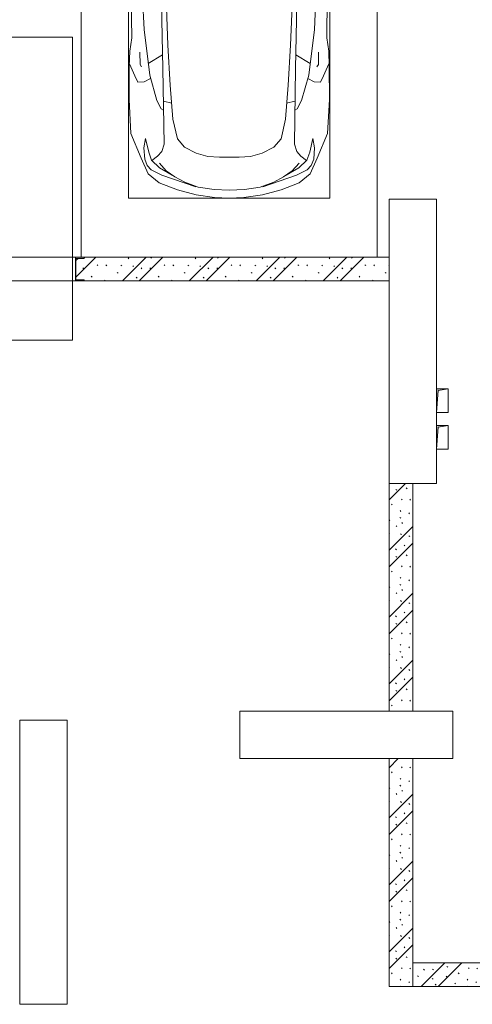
# Model space of a CAD drawing. Header units: millimetres. Extents: x -32229 to 291619, y -13689 to 125138.
# Tile 472 of 565: x 78885 to 82708, y 81350 to 89667. Entities that reach past the tile are written whole.
import ezdxf

# ---------------------------------------------------------------- set-up
doc = ezdxf.new("R2010")
doc.units = ezdxf.units.MM
for name, color, linetype, lineweight in [('A-DETL-GENF-OTLN', 7, 'Continuous', 18), ('A-DOOR-____-OTLN', 7, 'Continuous', 18), ('A-FLOR-____-OTLN', 7, 'Continuous', 18), ('A-WALL-____-PATT', 7, 'Continuous', 40), ('C-PRKG-____-OTLN', 7, 'Continuous', 18), ('I-WALL-____-MCUT', 7, 'Continuous', 40), ('M-EQPM-____-OTLN', 7, 'Continuous', 18), ('S-COLS-____-MCUT', 7, 'Continuous', 40), ('S-COLS-____-OTLN', 7, 'Continuous', 18)]:
    doc.layers.add(name, color=color, linetype=linetype, lineweight=lineweight)
pattern_1 = [(135, (300.56, 377.28), (-565.6854, 6e-14), [10, -790]), (135, (349.8, 474.73), (-565.6854, 6e-14), [10, -790]), (135, (423.93, 473.06), (-565.6854, 6e-14), [10, -790]), (135, (229.92, 447.9), (-565.6854, 6e-14), [10, -790]), (135, (155.08, 447.9), (-565.6854, 6e-14), [10, -790]), (135, (114.9, 369.03), (-565.6854, 6e-14), [10, -790]), (135, (132.43, 285.8), (-565.6854, 6e-14), [10, -790]), (135, (214.66, 322), (-565.6854, 6e-14), [10, -790]), (135, (198.16, 261.88), (-565.6854, 6e-14), [10, -790]), (135, (45.2, 272.9), (-565.6854, 6e-14), [10, -790]), (135, (42.32, 336.16), (-565.6854, 6e-14), [10, -790]), (135, (92.26, 192.24), (-565.6854, 6e-14), [10, -790]), (135, (7.07, 149.2), (-565.6854, 6e-14), [10, -790]), (135, (80.6, 95.1), (-565.6854, 6e-14), [10, -790]), (135, (79.53, 36.94), (-565.6854, 6e-14), [10, -790]), (135, (153.87, 74.56), (-565.6854, 6e-14), [10, -790]), (135, (228.35, 124.8), (-565.6854, 6e-14), [10, -790]), (135, (279.75, 180.4), (-565.6854, 6e-14), [10, -790]), (135, (282.9, 31.63), (-565.6854, 6e-14), [10, -790]), (135, (377.38, 53.45), (-565.6854, 6e-14), [10, -790]), (135, (352.28, 102.7), (-565.6854, 6e-14), [10, -790]), (135, (354.05, 0), (-565.6854, 6e-14), [10, -790]), (135, (553.23, 16.45), (-565.6854, 6e-14), [10, -790]), (135, (542.38, 63.45), (-565.6854, 6e-14), [10, -790]), (135, (536.58, 239.3), (-565.6854, 6e-14), [10, -790]), (135, (475.85, 203.9), (-565.6854, 6e-14), [10, -790]), (135, (475.85, 316.54), (-565.6854, 6e-14), [10, -790]), (135, (520.8, 408.7), (-565.6854, 6e-14), [10, -790]), (135, (551.1, 470.8), (-565.6854, 6e-14), [10, -790]), (135, (235.25, 537.93), (-565.6854, 6e-14), [10, -790]), (135, (407.25, 547.65), (-565.6854, 6e-14), [10, -790]), (135, (94.5, 558.6), (-565.6854, 6e-14), [10, -790]), (135, (46.4, 532.3), (-565.6854, 6e-14), [10, -790]), (135, (85.56, 465.04), (-565.6854, 6e-14), [10, -790]), (135, (355.53, 181.14), (-565.6854, 6e-14), [10, -790]), (135, (362.23, 243.6), (-565.6854, 6e-14), [10, -790]), (135, (413.45, 344.1), (-565.6854, 6e-14), [10, -790]), (135, (286.3, 273.25), (-565.6854, 6e-14), [10, -790]), (135, (423.02, 263.72), (-565.6854, 6e-14), [10, -790]), (135, (162.94, 190.2), (-565.6854, 6e-14), [10, -790]), (135, (470.25, 120.93), (-565.6854, 6e-14), [10, -790]), (135, (484.48, 9.78), (-565.6854, 6e-14), [10, -790]), (45, (0, 212.13), (-565.6854, 0), []), (45, (212.13, 0), (-565.6854, 0), []), (45, (353.55, 0), (-565.6854, 0), []), (45, (0, 353.55), (-565.6854, 0), [])]

# ---------------------------------------------------------------- blocks, each defined once
blk = doc.blocks.new('АР-Ворота сборка - Ворота секционные_3500х2600 _h_-1815922--02 ЭМ')
at = {"layer": 'A-DOOR-____-OTLN', "color": 253, "lineweight": 5, "true_color": 0xaaaaaa}
for p, q in [((1875, 1958.8), (-1625, 1958.8)), ((-1625, 1958.8), (-1625, -600)), ((1875, -600), (1875, 1958.8)), ((-1625, -100), (1875, -100)), ((-1625, -600), (1875, -600))]:
    blk.add_line(p, q, dxfattribs=at)
blk = doc.blocks.new('АР_Машиноместо - 5300x2500_С-2205627--02 ЭМ')
at = {"layer": 'A-DETL-GENF-OTLN', "color": 253, "lineweight": 13, "true_color": 0xaaaaaa}
for p, q in [((861.8, -571.6), (701.8, -640.4)), ((1052.6, -517.5), (861.8, -571.6)), ((1165.1, -503.1), (1052.6, -517.5)), ((1250, -581.6), (1148.8, -583)), ((1250, -500), (1165.1, -503.1)), ((1250, -500), (1334.9, -503.1)), ((1250, -581.6), (1351.2, -583)), ((1334.9, -503.1), (1447.4, -517.5)), ((1447.4, -517.5), (1638.2, -571.6)), ((1638.2, -571.6), (1798.2, -640.4)), ((701.8, -640.4), (584.4, -714.6)), ((824.6, -660.9), (703.5, -696.4)), ((804.5, -715.7), (824.6, -660.9)), ((941.4, -642.2), (881.5, -691.6)), ((1050.7, -599.4), (941.4, -642.2)), ((1148.8, -583), (1050.7, -599.4)), ((1351.2, -583), (1449.3, -599.4)), ((1449.3, -599.4), (1558.6, -642.2)), ((1558.6, -642.2), (1618.5, -691.6)), ((1695.5, -715.7), (1675.4, -660.9)), ((1675.4, -660.9), (1796.5, -696.4)), ((1798.2, -640.4), (1915.6, -714.6)), ((584.4, -714.6), (489, -795.6)), ((616.5, -746.4), (550, -812.3)), ((703.5, -696.4), (616.5, -746.4)), ((737.5, -778.3), (804.5, -715.7)), ((881.5, -691.6), (809.1, -809.4)), ((888.4, -685.9), (815.2, -686.6)), ((1611.6, -685.9), (1684.8, -686.6)), ((1618.5, -691.6), (1690.9, -809.4)), ((1762.5, -778.3), (1695.5, -715.7)), ((1796.5, -696.4), (1883.5, -746.4)), ((1883.5, -746.4), (1950, -812.3)), ((1915.6, -714.6), (2011, -795.6)), ((489, -795.6), (445.9, -853.1)), ((550, -812.3), (519.1, -851.5)), ((677.4, -843.7), (737.5, -778.3)), ((809.1, -809.4), (749.2, -950.3)), ((1690.9, -809.4), (1750.8, -950.3)), ((1822.6, -843.7), (1762.5, -778.3)), ((1950, -812.3), (1980.9, -851.5)), ((2011, -795.6), (2054.1, -853.1)), ((420.9, -910.7), (409.5, -1087)), ((445.9, -853.1), (420.9, -910.7)), ((519.1, -851.5), (505.7, -920)), ((639.1, -920), (677.4, -843.7)), ((1860.9, -920), (1822.6, -843.7)), ((1980.9, -851.5), (1994.3, -920)), ((2054.1, -853.1), (2079.1, -910.7)), ((2079.1, -910.7), (2090.5, -1087)), ((505.7, -920), (510.2, -1018.7)), ((603.4, -1004.8), (639.1, -920)), ((749.2, -950.3), (687.4, -1141)), ((1750.8, -950.3), (1812.6, -1141)), ((1896.6, -1004.8), (1860.9, -920)), ((1994.3, -920), (1989.8, -1018.7)), ((510.2, -1018.7), (521.5, -1074.5)), ((521.5, -1074.5), (548.5, -1076.2)), ((548.5, -1076.2), (603.4, -1004.8)), ((1951.5, -1076.2), (1896.6, -1004.8)), ((1978.5, -1074.5), (1951.5, -1076.2)), ((1989.8, -1018.7), (1978.5, -1074.5)), ((409.5, -1087), (410.6, -1634.2)), ((687.4, -1141), (615.4, -1410.3)), ((1812.6, -1141), (1884.6, -1410.3)), ((2090.5, -1087), (2089.4, -1634.2)), ((615.4, -1410.3), (589.4, -1615.5)), ((1884.6, -1410.3), (1910.6, -1615.5)), ((852.8, -1499), (1016.6, -1459.9)), ((1016.6, -1459.9), (1146.9, -1439.4)), ((1146.9, -1439.4), (1250, -1434.1)), ((1353.1, -1439.4), (1250, -1434.1)), ((1483.4, -1459.9), (1353.1, -1439.4)), ((1647.2, -1499), (1483.4, -1459.9)), ((590.4, -1624.3), (703.6, -1557.1)), ((703.6, -1557.1), (852.8, -1499)), ((1796.4, -1557.1), (1647.2, -1499)), ((1909.6, -1624.3), (1796.4, -1557.1)), ((410.6, -1634.2), (426.5, -1730.9)), ((546.5, -1642.6), (530.6, -1857.6)), ((589.4, -1615.5), (595.8, -1824.8)), ((1910.6, -1615.5), (1904.2, -1824.8)), ((1953.5, -1642.6), (1969.4, -1857.6)), ((2089.4, -1634.2), (2073.5, -1730.9)), ((426.5, -1730.9), (427.5, -1943)), ((540.9, -1993.7), (539.8, -1733.1)), ((1959.1, -1993.7), (1960.2, -1733.1)), ((2073.5, -1730.9), (2072.5, -1943)), ((495, -1765.3), (426.6, -1753.4)), ((533.6, -1816.8), (495, -1765.3)), ((597, -2231), (535, -1798.3)), ((595.8, -1824.8), (644.6, -2191.8)), ((1904.2, -1824.8), (1855.4, -2191.8)), ((1903, -2231), (1965, -1798.3)), ((1966.4, -1816.8), (2005, -1765.3)), ((2005, -1765.3), (2073.4, -1753.4)), ((500.6, -1894.5), (357.8, -1990.1)), ((530.6, -1857.6), (500.6, -1894.5)), ((1969.4, -1857.6), (1999.4, -1894.5)), ((1999.4, -1894.5), (2142.2, -1990.1)), ((357.8, -1990.1), (309.5, -2036.1)), ((479.9, -2052.9), (471, -1914.3)), ((540.9, -1993.7), (476.3, -1997.9)), ((505.9, -1996), (500, -2210.1)), ((1959.1, -1993.7), (2023.7, -1997.9)), ((1994.1, -1996), (2000, -2210.1)), ((2020.1, -2052.9), (2029, -1914.3)), ((2142.2, -1990.1), (2190.5, -2036.1)), ((309.5, -2036.1), (296.8, -2079.9)), ((301.4, -2130.5), (479.9, -2052.9)), ((432.3, -2119.9), (430.7, -2073.9)), ((2198.6, -2130.5), (2020.1, -2052.9)), ((2067.7, -2119.9), (2069.3, -2073.9)), ((2190.5, -2036.1), (2203.2, -2079.9)), ((296.8, -2079.9), (301.4, -2130.5)), ((428.2, -2308.5), (432.3, -2119.9)), ((2071.8, -2308.5), (2067.7, -2119.9)), ((2203.2, -2079.9), (2198.6, -2130.5)), ((500, -2210.1), (495.7, -2532.3)), ((636.6, -2526.5), (597, -2231)), ((644.6, -2191.8), (684.2, -2522.3)), ((1855.4, -2191.8), (1815.8, -2522.3)), ((1863.4, -2526.5), (1903, -2231)), ((2000, -2210.1), (2004.3, -2532.3)), ((417.5, -2723), (428.2, -2308.5)), ((2082.5, -2723), (2071.8, -2308.5)), ((495.7, -2532.3), (501.4, -2789.7)), ((636.6, -2526.5), (665.8, -2867.4)), ((684.2, -2522.3), (704.9, -2775.5)), ((1815.8, -2522.3), (1795.1, -2775.5)), ((1863.4, -2526.5), (1834.2, -2867.4)), ((2004.3, -2532.3), (1998.6, -2789.7)), ((447.8, -2638.7), (447.8, -2733.7)), ((2052.2, -2638.7), (2052.2, -2733.7)), ((426.5, -3446.8), (417.5, -2723)), ((447.8, -2733.7), (459.7, -2756.2)), ((2052.2, -2733.7), (2040.3, -2756.2)), ((2073.5, -3446.8), (2082.5, -2723)), ((505.1, -2846.9), (420.9, -2813.3)), ((501.4, -2789.7), (530.9, -3374.8)), ((704.9, -2775.5), (731.2, -3507.6)), ((1795.1, -2775.5), (1768.8, -3507.6)), ((1998.6, -2789.7), (1969.1, -3374.8)), ((1994.9, -2846.9), (2079.1, -2813.3)), ((665.8, -2867.4), (505.1, -2846.9)), ((665.6, -2864.6), (678.7, -3159.5)), ((1834.4, -2864.6), (1821.3, -3159.5)), ((1834.2, -2867.4), (1994.9, -2846.9)), ((678.7, -3159.5), (689.3, -3705.5)), ((1821.3, -3159.5), (1810.7, -3705.5)), ((530.9, -3374.8), (578.7, -3762.9)), ((1969.1, -3374.8), (1921.3, -3762.9)), ((409.5, -3560), (426.5, -3446.8)), ((2090.5, -3560), (2073.5, -3446.8)), ((405.6, -3688.5), (409.5, -3560)), ((495.5, -3566.1), (496.8, -3671.6)), ((731.2, -3507.6), (752.2, -3845.6)), ((1768.8, -3507.6), (1747.8, -3845.6)), ((2004.5, -3566.1), (2003.2, -3671.6)), ((2094.4, -3688.5), (2090.5, -3560)), ((687.1, -3588.8), (566.5, -3663.9)), ((1812.9, -3588.8), (1933.5, -3663.9)), ((403.4, -3968), (405.6, -3688.5)), ((408.2, -3667), (453.1, -3766.3)), ((496.8, -3671.6), (510.1, -3691.5)), ((689.3, -3705.5), (699.7, -4345.5)), ((1810.7, -3705.5), (1800.3, -4345.5)), ((2003.2, -3671.6), (1989.9, -3691.5)), ((2091.8, -3667), (2046.9, -3766.3)), ((2096.6, -3968), (2094.4, -3688.5)), ((453.1, -3766.3), (478.4, -3819.3)), ((478.4, -3819.3), (532.5, -3818.1)), ((532.5, -3818.1), (585.5, -3790.5)), ((578.7, -3762.9), (638.7, -3975.4)), ((1921.3, -3762.9), (1861.3, -3975.4)), ((1967.5, -3818.1), (1914.5, -3790.5)), ((2021.6, -3819.3), (1967.5, -3818.1)), ((2046.9, -3766.3), (2021.6, -3819.3)), ((752.2, -3845.6), (774.4, -4132.9)), ((1747.8, -3845.6), (1725.6, -4132.9)), ((419.6, -4254.2), (403.4, -3968)), ((638.7, -3975.4), (675.2, -4045.5)), ((1861.3, -3975.4), (1824.8, -4045.5)), ((2080.4, -4254.2), (2096.6, -3968)), ((675.2, -4045.5), (694.6, -4057.6)), ((1824.8, -4045.5), (1805.4, -4057.6)), ((774.4, -4132.9), (812.5, -4298.9)), ((1725.6, -4132.9), (1687.5, -4298.9)), ((507.1, -4462.6), (419.6, -4254.2)), ((543.7, -4295.1), (528.4, -4374.7)), ((569.5, -4413.1), (543.7, -4295.1)), ((812.5, -4298.9), (872.7, -4370.2)), ((1687.5, -4298.9), (1627.3, -4370.2)), ((1930.5, -4413.1), (1956.3, -4295.1)), ((1956.3, -4295.1), (1971.6, -4374.7)), ((1992.9, -4462.6), (2080.4, -4254.2)), ((528.4, -4374.7), (536.4, -4471.4)), ((679.6, -4406.3), (645, -4445.5)), ((699.7, -4345.5), (679.6, -4406.3)), ((872.7, -4370.2), (970.5, -4419.3)), ((1627.3, -4370.2), (1529.5, -4419.3)), ((1800.3, -4345.5), (1820.4, -4406.3)), ((1820.4, -4406.3), (1855, -4445.5)), ((1971.6, -4374.7), (1963.6, -4471.4)), ((565.9, -4595.1), (507.1, -4462.6)), ((536.4, -4471.4), (557.5, -4525.7)), ((594.6, -4479.3), (569.5, -4413.1)), ((661.8, -4543.1), (594.6, -4479.3)), ((645, -4445.5), (597.3, -4481.4)), ((970.5, -4419.3), (1069.6, -4447.3)), ((1069.6, -4447.3), (1167.1, -4453.2)), ((1167.1, -4453.2), (1250, -4453.9)), ((1332.9, -4453.2), (1250, -4453.9)), ((1430.4, -4447.3), (1332.9, -4453.2)), ((1529.5, -4419.3), (1430.4, -4447.3)), ((1838.2, -4543.1), (1905.4, -4479.3)), ((1855, -4445.5), (1902.7, -4481.4)), ((1905.4, -4479.3), (1930.5, -4413.1)), ((1934.1, -4595.1), (1992.9, -4462.6)), ((1963.6, -4471.4), (1942.5, -4525.7)), ((557.5, -4525.7), (590.7, -4560.1)), ((590.7, -4560.1), (680.7, -4606.5)), ((717.1, -4568.9), (659.6, -4505.3)), ((788.5, -4617.7), (661.8, -4543.1)), ((791.3, -4619.7), (717.1, -4568.9)), ((1708.7, -4619.7), (1782.9, -4568.9)), ((1711.5, -4617.7), (1838.2, -4543.1)), ((1782.9, -4568.9), (1840.4, -4505.3)), ((1909.3, -4560.1), (1819.3, -4606.5)), ((1942.5, -4525.7), (1909.3, -4560.1)), ((659.1, -4669.9), (565.9, -4595.1)), ((680.7, -4606.5), (967, -4703.6)), ((873.9, -4665.1), (791.3, -4619.7)), ((1819.3, -4606.5), (1533, -4703.6)), ((1626.1, -4665.1), (1708.7, -4619.7)), ((1840.9, -4669.9), (1934.1, -4595.1)), ((812.7, -4729.4), (659.1, -4669.9)), ((970.2, -4771.8), (812.7, -4729.4)), ((988.2, -4706.7), (873.9, -4665.1)), ((1122.2, -4726.4), (988.2, -4706.7)), ((1250, -4731.7), (1122.2, -4726.4)), ((1250, -4731.7), (1377.8, -4726.4)), ((1377.8, -4726.4), (1511.8, -4706.7)), ((1511.8, -4706.7), (1626.1, -4665.1)), ((1529.8, -4771.8), (1687.3, -4729.4)), ((1687.3, -4729.4), (1840.9, -4669.9)), ((1126.4, -4794.1), (970.2, -4771.8)), ((1250, -4800), (1126.4, -4794.1)), ((1250, -4800), (1373.6, -4794.1)), ((1373.6, -4794.1), (1529.8, -4771.8))]:
    blk.add_line(p, q, dxfattribs=at)
at = {"layer": 'A-DETL-GENF-OTLN', "color": 254, "lineweight": 13, "true_color": 0xd4d4d4}
for p, q in [((664.7, -739.9), (591.7, -805)), ((742.6, -707.8), (664.7, -739.9)), ((1757.4, -707.8), (1835.3, -739.9)), ((1835.3, -739.9), (1908.3, -805)), ((591.7, -805), (534.5, -874.4)), ((1908.3, -805), (1965.5, -874.4)), ((534.5, -874.4), (528.1, -949.5)), ((1965.5, -874.4), (1971.9, -949.5)), ((710.2, -962.8), (636.7, -1146)), ((1789.8, -962.8), (1863.3, -1146)), ((537.4, -1076.1), (524.9, -1188.6)), ((1962.6, -1076.1), (1975.1, -1188.6)), ((636.7, -1146), (590.3, -1367.8)), ((1863.3, -1146), (1909.7, -1367.8)), ((524.9, -1188.6), (513.9, -1368.9)), ((1975.1, -1188.6), (1986.1, -1368.9)), ((513.9, -1368.9), (502.3, -1696.3)), ((590.3, -1367.8), (546.5, -1642.6)), ((1909.7, -1367.8), (1953.5, -1642.6)), ((1986.1, -1368.9), (1997.7, -1696.3)), ((677.9, -2473), (794.6, -2446)), ((794.6, -2446), (955.7, -2426.8)), ((955.7, -2426.8), (1105.5, -2413.7)), ((1105.5, -2413.7), (1250, -2412.9)), ((1394.5, -2413.7), (1250, -2412.9)), ((1544.3, -2426.8), (1394.5, -2413.7)), ((1705.4, -2446), (1544.3, -2426.8)), ((1822.1, -2473), (1705.4, -2446)), ((715.1, -3168.3), (1250, -3167.3)), ((1784.9, -3168.3), (1250, -3167.3)), ((694.6, -3980.4), (765.1, -3996.8)), ((1805.4, -3980.4), (1734.9, -3996.8))]:
    blk.add_line(p, q, dxfattribs=at)
at = {"layer": 'C-PRKG-____-OTLN', "color": 253, "lineweight": 13, "true_color": 0xaaaaaa}
for p, q in [((2500, 0), (0, 0)), ((0, 0), (0, -5300)), ((2500, 0), (2500, -5300)), ((400, -500), (400, -4800)), ((400, -500), (2100, -500)), ((2100, -500), (2100, -4800)), ((400, -4800), (2100, -4800))]:
    blk.add_line(p, q, dxfattribs=at)
blk = doc.blocks.new('АР_Канал вертикальный прямоугольный - СС-5432437--02 ЭМ')
at = {"layer": 'M-EQPM-____-OTLN', "lineweight": 13, "true_color": 0xe2e2e2}
blk.add_hatch(color=254, dxfattribs=at).paths.add_polyline_path([(-50, -100), (-35, 85), (50, 100), (-50, 100)])
at = {"layer": 'M-EQPM-____-OTLN', "color": 253, "lineweight": 13, "true_color": 0xaaaaaa}
for p, q in [((50, 100), (-50, 100)), ((-50, 100), (-50, -100)), ((50, 100), (-50, 100)), ((-50, 100), (-50, -100)), ((-50, -100), (-50, 100)), ((-50, 100), (50, 100)), ((-50, -100), (-35, 85)), ((-50, -100), (-35, 85)), ((-35, 85), (50, 100)), ((-35, 85), (50, 100)), ((50, -100), (50, 100)), ((50, 100), (50, -100)), ((-50, -100), (50, -100)), ((50, -100), (-50, -100))]:
    blk.add_line(p, q, dxfattribs=at)
blk = doc.blocks.new('АР_Фахверк_ _Швеллер полки параллельные_ - 20П-4512172--02 ЭМ')
at = {"layer": 'S-COLS-____-OTLN', "lineweight": 15, "true_color": 0xaaaaaa}
blk.add_hatch(color=253, dxfattribs=at).paths.add_polyline_path([(53, -100), (53, -91), (-17.8, -91), (-17.8, 91), (53, 91), (53, 100), (-23, 100), (-23, -100)])
at = {"layer": 'S-COLS-____-MCUT', "color": 253, "lineweight": 15, "true_color": 0xaaaaaa}
for p, q in [((53, 100), (-23, 100)), ((-23, 100), (-23, -100)), ((-17.8, -91), (-17.8, 91)), ((-17.8, 91), (53, 91)), ((53, 91), (53, 100)), ((-23, -100), (53, -100)), ((53, -91), (-17.8, -91)), ((53, -100), (53, -91))]:
    blk.add_line(p, q, dxfattribs=at)
blk = doc.blocks.new('Наметкина 10_РД_АР_П_отсоединено_rvt-1--02 ЭМ')
at = {"layer": 'A-WALL-____-PATT', "lineweight": 5, "true_color": 0xaaaaaa}
h = blk.add_hatch(dxfattribs=at)
h.set_pattern_fill('FP_1', color=253, style=0, pattern_type=2)
h.set_pattern_definition(pattern_1)
h.paths.add_polyline_path([(82005.3, 87460), (82005.3, 87660), (79431.3, 87660), (79431.3, 87651), (79360.5, 87651), (79360.5, 87469), (79431.3, 87469), (79431.3, 87460), (79470.8, 87460)])
h = blk.add_hatch(dxfattribs=at)
h.set_pattern_fill('FP_1', color=253, style=0, pattern_type=2)
h.set_pattern_definition(pattern_1)
h.paths.add_polyline_path([(82205.3, 83825), (82205.3, 85750), (82005.3, 85750), (82005.3, 83825)])
h = blk.add_hatch(dxfattribs=at)
h.set_pattern_fill('FP_1', color=253, style=0, pattern_type=2)
h.set_pattern_definition(pattern_1)
h.paths.add_polyline_path([(82205.3, 81500.1), (82205.3, 83425), (82005.3, 83425), (82005.3, 81500.1)])
h = blk.add_hatch(dxfattribs=at)
h.set_pattern_fill('FP_1', color=253, style=0, pattern_type=2)
h.set_pattern_definition(pattern_1)
h.paths.add_polyline_path([(88680.3, 81500), (88680.3, 81700), (82205.3, 81700), (82205.3, 81500), (88525.3, 81500)])
at = {"layer": 'A-FLOR-____-OTLN', "color": 253, "lineweight": 13, "true_color": 0xaaaaaa}
for p, q in [((79330.3, 87660), (77305.3, 87660)), ((77305.3, 87660), (79355.3, 87660)), ((79330.3, 87460), (79330.3, 87660)), ((79355.3, 87460), (79330.3, 87460)), ((82205.3, 81500), (82005.3, 81500))]:
    blk.add_line(p, q, dxfattribs=at)
at = {"layer": 'I-WALL-____-MCUT', "color": 253, "lineweight": 13, "true_color": 0xaaaaaa}
for p, q in [((82005.3, 87660), (79431.3, 87660)), ((82005.3, 87460), (82005.3, 87660)), ((79431.3, 87460), (82005.3, 87460)), ((82005.3, 85750), (82005.3, 83825)), ((82205.3, 85750), (82005.3, 85750)), ((82205.3, 83825), (82205.3, 85750)), ((82005.3, 83825), (82205.3, 83825)), ((82005.3, 83425), (82005.3, 81500.1)), ((82205.3, 83425), (82005.3, 83425)), ((82205.3, 81500.1), (82205.3, 83425)), ((83780.3, 81700), (82205.3, 81700)), ((82205.3, 81700), (82205.3, 81500)), ((82005.3, 81500.1), (82205.3, 81500.1)), ((82205.3, 81500), (83780.3, 81500))]:
    blk.add_line(p, q, dxfattribs=at)
at = {"layer": 'S-COLS-____-MCUT', "color": 253, "lineweight": 15, "true_color": 0xaaaaaa}
for p, q in [((82005.3, 88150), (82005.3, 85750)), ((82405.3, 88150), (82005.3, 88150)), ((82405.3, 86550), (82405.3, 88150)), ((82405.3, 86240), (82405.3, 86350)), ((82405.3, 85750), (82405.3, 86040)), ((82005.3, 85750), (82405.3, 85750)), ((82545.3, 83825), (80745.3, 83825)), ((80745.3, 83825), (80745.3, 83425)), ((82545.3, 83425), (82545.3, 83825)), ((78885.3, 83750), (78885.3, 81350)), ((79285.3, 83750), (78885.3, 83750)), ((79285.3, 81350), (79285.3, 83750)), ((80745.3, 83425), (82545.3, 83425)), ((78885.3, 81350), (79285.3, 81350))]:
    blk.add_line(p, q, dxfattribs=at)
at = {"layer": 'A-DOOR-____-OTLN', "color": 253, "lineweight": 13, "true_color": 0xaaaaaa}
blk.add_blockref('АР-Ворота сборка - Ворота секционные_3500х2600 _h_-1815922--02 ЭМ', (77455.3, 87560), dxfattribs=at)
at = {"layer": 'C-PRKG-____-OTLN', "color": 253, "lineweight": 13, "true_color": 0xaaaaaa}
blk.add_blockref('АР_Машиноместо - 5300x2500_С-2205627--02 ЭМ', (79405.3, 92960), dxfattribs=at)
at = {"layer": 'M-EQPM-____-OTLN', "color": 253, "lineweight": 13, "true_color": 0xaaaaaa}
for p in [(82455.3, 86450), (82455.3, 86140)]:
    blk.add_blockref('АР_Канал вертикальный прямоугольный - СС-5432437--02 ЭМ', p, dxfattribs=at)
at = {"layer": 'S-COLS-____-OTLN', "color": 253, "lineweight": 13, "true_color": 0xaaaaaa}
blk.add_blockref('АР_Фахверк_ _Швеллер полки параллельные_ - 20П-4512172--02 ЭМ', (79378.3, 87560), dxfattribs=at)

msp = doc.modelspace()

# ---------------------------------------------------------------- block references
at = {"lineweight": 5}
msp.add_blockref('Наметкина 10_РД_АР_П_отсоединено_rvt-1--02 ЭМ', (0, 0), dxfattribs=at)

doc.saveas('drawing.dxf')
